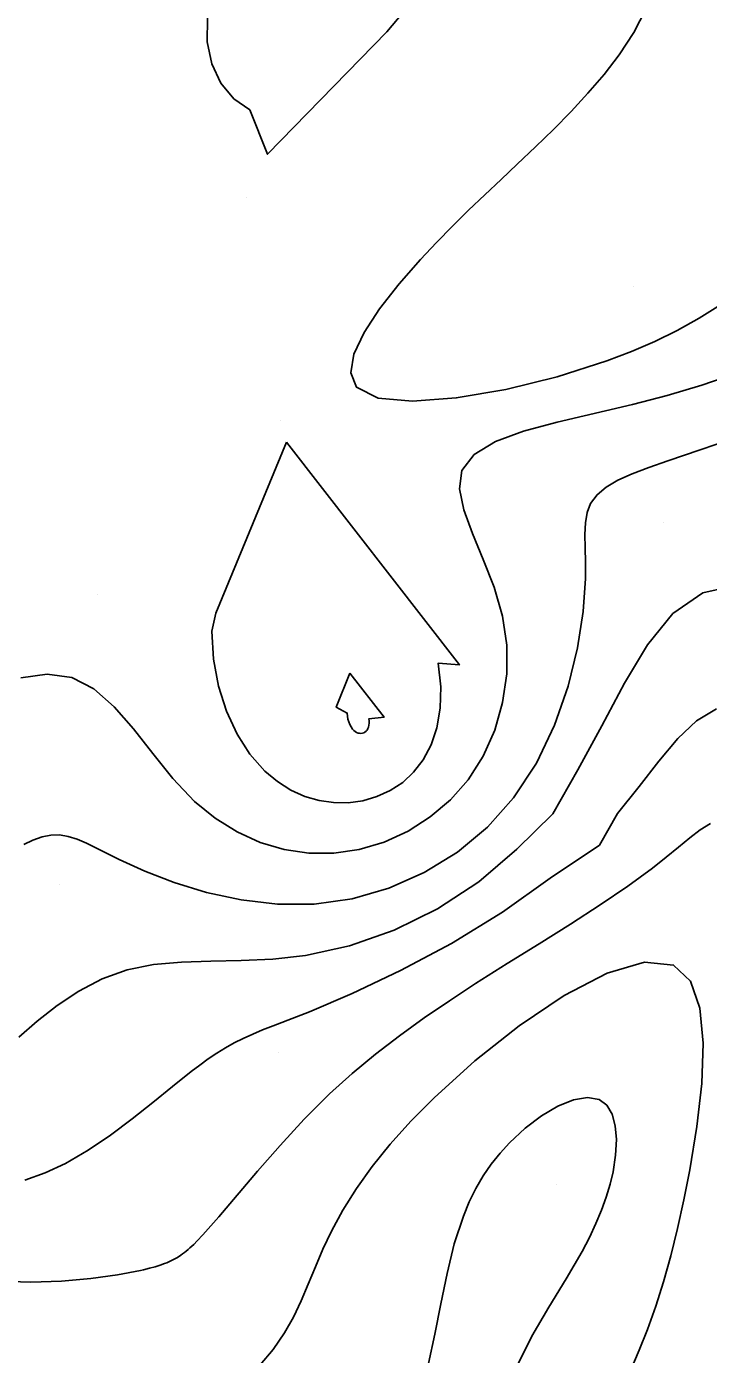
# Model space of a CAD drawing. Extents: x 2356077 to 2359823, y 225951 to 227822.
# Drawn here: x 2357887 to 2357950.9, y 226563.3 to 226687.9 of the extents above; entities that cross this region are included whole.
import ezdxf

# ---------------------------------------------------------------- set-up
doc = ezdxf.new("R2010")
doc.units = 0
for name, color, linetype in [('DTM Contours Major', 7, 'Continuous'), ('DTM Contours Minor', 7, 'Continuous'), ('PH Exist DTM Point', 7, 'Continuous')]:
    doc.layers.add(name, color=color, linetype=linetype)

msp = doc.modelspace()

# ---------------------------------------------------------------- linework, layer by layer
at = {"layer": 'DTM Contours Major'}
msp.add_lwpolyline([(2357953.88, 226635.53), (2357950.37, 226634.75), (2357947.58, 226632.8), (2357945.2, 226629.87), (2357943.04, 226626.26), (2357940.92, 226622.26), (2357938.66, 226618.16), (2357936.32, 226614.02), (2357932.94, 226610.69), (2357929.38, 226607.64), (2357925.5, 226605.11), (2357921.43, 226603.11), (2357917.27, 226601.65), (2357913.14, 226600.74), (2357910.08, 226600.4), (2357907.11, 226600.26), (2357904.25, 226600.21), (2357901.51, 226600.12), (2357898.89, 226599.89), (2357896.41, 226599.39), (2357894.08, 226598.54), (2357891.89, 226597.39), (2357889.86, 226596.04), (2357887.98, 226594.57), (2357886.25, 226593.07)], dxfattribs=at)
at = {"layer": 'DTM Contours Minor'}
for points in [[(2357920.75, 226687.35), (2357925.42, 226692.94), (2357923.56, 226694.95), (2357922.77, 226696.63), (2357921.54, 226698.1), (2357919.96, 226699.27), (2357918.12, 226700.07), (2357916.1, 226700.42), (2357914, 226700.25), (2357911.66, 226699.38), (2357909.44, 226697.91), (2357907.44, 226695.96), (2357905.79, 226693.67), (2357904.58, 226691.18), (2357903.93, 226688.63), (2357903.9, 226686.43), (2357904.34, 226684.37), (2357905.19, 226682.56), (2357906.4, 226681.09), (2357907.9, 226680.05), (2357909.57, 226675.88), (2357920.75, 226687.35)], [(2357952.02, 226661.77), (2357950.02, 226660.5), (2357947.98, 226659.36), (2357945.88, 226658.32), (2357943.68, 226657.38), (2357941.37, 226656.5), (2357936.71, 226655.02), (2357931.9, 226653.83), (2357927.26, 226653.03), (2357923.16, 226652.73), (2357919.93, 226653.02), (2357917.92, 226654.03), (2357917.38, 226655.37), (2357917.67, 226657.12), (2357918.62, 226659.16), (2357920.08, 226661.4), (2357921.9, 226663.72), (2357923.92, 226666.02), (2357925.41, 226667.61), (2357926.91, 226669.15), (2357928.42, 226670.64), (2357929.94, 226672.09), (2357931.46, 226673.53), (2357932.97, 226674.94), (2357934.69, 226676.57), (2357936.39, 226678.22), (2357938.03, 226679.89), (2357939.61, 226681.6), (2357941.12, 226683.37), (2357942.53, 226685.21), (2357943.9, 226687.29), (2357945.05, 226689.48)], [(2357953.46, 226655.33), (2357950.28, 226654.22), (2357947.04, 226653.25), (2357943.77, 226652.4), (2357936.72, 226650.76), (2357933.58, 226649.91), (2357930.93, 226648.93), (2357928.94, 226647.72), (2357927.8, 226646.21), (2357927.57, 226644.51), (2357927.97, 226642.53), (2357928.79, 226640.3), (2357929.8, 226637.87), (2357930.81, 226635.27), (2357931.6, 226632.55), (2357931.99, 226629.85), (2357931.99, 226627.14), (2357931.61, 226624.46), (2357930.88, 226621.87), (2357929.79, 226619.43), (2357928.37, 226617.2), (2357926.72, 226615.34), (2357924.83, 226613.73), (2357922.74, 226612.4), (2357920.51, 226611.37), (2357918.17, 226610.67), (2357915.79, 226610.32), (2357913.45, 226610.32), (2357911.14, 226610.66), (2357908.88, 226611.33), (2357906.71, 226612.32), (2357904.65, 226613.6), (2357902.73, 226615.18), (2357900.7, 226617.33), (2357898.81, 226619.67), (2357897, 226621.98), (2357895.18, 226624.07), (2357893.28, 226625.75), (2357891.22, 226626.82), (2357888.91, 226627.13), (2357886.44, 226626.78)], [(2357954.62, 226649.68), (2357947.1, 226647.13), (2357945.32, 226646.5), (2357943.76, 226645.9), (2357942.42, 226645.3), (2357941.31, 226644.66), (2357940.46, 226643.94), (2357939.85, 226643.13), (2357939.53, 226642.28), (2357939.37, 226641.31), (2357939.33, 226640.21), (2357939.35, 226638.98), (2357939.39, 226637.61), (2357939.38, 226636.09), (2357939.16, 226633.01), (2357938.63, 226629.59), (2357937.74, 226625.98), (2357936.46, 226622.32), (2357934.77, 226618.78), (2357932.63, 226615.51), (2357930.18, 226612.77), (2357927.37, 226610.43), (2357924.27, 226608.51), (2357920.95, 226607.04), (2357917.49, 226606.05), (2357913.95, 226605.55), (2357910.5, 226605.54), (2357907.11, 226605.94), (2357903.86, 226606.65), (2357900.82, 226607.58), (2357898.07, 226608.64), (2357895.66, 226609.73), (2357894.55, 226610.29), (2357893.54, 226610.81), (2357892.6, 226611.26), (2357891.73, 226611.64), (2357890.89, 226611.9), (2357890.08, 226612.04), (2357889.26, 226612.02), (2357888.43, 226611.86), (2357887.58, 226611.56), (2357886.72, 226611.14)], [(2357911.34, 226648.88), (2357904.73, 226632.84), (2357904.35, 226631.15), (2357904.51, 226628.51), (2357904.98, 226626), (2357905.72, 226623.64), (2357906.71, 226621.5), (2357907.92, 226619.61), (2357909.32, 226618.02), (2357910.5, 226617.04), (2357911.75, 226616.25), (2357913.06, 226615.66), (2357914.41, 226615.27), (2357915.77, 226615.07), (2357917.13, 226615.06), (2357918.5, 226615.25), (2357919.83, 226615.63), (2357921.08, 226616.2), (2357922.24, 226616.97), (2357923.27, 226617.92), (2357924.16, 226619.07), (2357924.91, 226620.48), (2357925.45, 226622.1), (2357925.76, 226623.92), (2357925.81, 226625.94), (2357925.58, 226628.16), (2357927.56, 226627.99), (2357911.34, 226648.88)], [(2357917.3, 226627.2), (2357915.99, 226624.03), (2357917.04, 226623.47), (2357917.06, 226623.18), (2357917.11, 226622.91), (2357917.19, 226622.64), (2357917.29, 226622.39), (2357917.41, 226622.17), (2357917.55, 226621.97), (2357917.67, 226621.85), (2357917.79, 226621.74), (2357917.92, 226621.66), (2357918.06, 226621.6), (2357918.19, 226621.57), (2357918.33, 226621.56), (2357918.46, 226621.58), (2357918.59, 226621.62), (2357918.7, 226621.68), (2357918.81, 226621.77), (2357918.9, 226621.88), (2357918.98, 226622.01), (2357919.04, 226622.16), (2357919.08, 226622.34), (2357919.1, 226622.53), (2357919.1, 226622.73), (2357919.07, 226622.93), (2357920.5, 226623.08), (2357917.3, 226627.2)], [(2357951.65, 226623.87), (2357949.78, 226622.75), (2357948.02, 226621.07), (2357946.26, 226618.97), (2357944.42, 226616.59), (2357942.37, 226614.04), (2357940.69, 226611.09), (2357936.08, 226608), (2357931.59, 226604.78), (2357926.82, 226601.87), (2357922.04, 226599.32), (2357917.51, 226597.16), (2357913.5, 226595.46), (2357912.28, 226594.98), (2357910.1, 226594.14), (2357909.11, 226593.75), (2357908.18, 226593.36), (2357907.29, 226592.96), (2357906.44, 226592.53), (2357905.62, 226592.07), (2357904.82, 226591.57), (2357904.02, 226591.04), (2357903.22, 226590.46), (2357902.4, 226589.84), (2357900.66, 226588.45), (2357898.82, 226586.95), (2357896.88, 226585.4), (2357894.86, 226583.87), (2357892.77, 226582.46), (2357890.62, 226581.22), (2357888.72, 226580.35), (2357886.81, 226579.66)], [(2357951.09, 226613.1), (2357950.14, 226612.51), (2357949.15, 226611.77), (2357948.09, 226610.9), (2357946.93, 226609.94), (2357945.66, 226608.92), (2357943.35, 226607.22), (2357940.76, 226605.47), (2357937.96, 226603.67), (2357935.03, 226601.84), (2357932.04, 226599.97), (2357929.07, 226598.09), (2357926.63, 226596.49), (2357924.24, 226594.87), (2357921.93, 226593.2), (2357919.68, 226591.47), (2357917.5, 226589.66), (2357915.39, 226587.76), (2357913, 226585.37), (2357910.74, 226582.92), (2357908.64, 226580.51), (2357905, 226576.21), (2357903.51, 226574.53), (2357902.98, 226573.97), (2357902.65, 226573.64), (2357902.3, 226573.32), (2357902.13, 226573.16), (2357901.95, 226573.01), (2357901.78, 226572.87), (2357901.6, 226572.74), (2357901.43, 226572.62), (2357901.13, 226572.42), (2357900.82, 226572.24), (2357900.5, 226572.08), (2357900.32, 226571.99), (2357900.12, 226571.91), (2357899.92, 226571.83), (2357899.5, 226571.68), (2357899.03, 226571.53), (2357898.51, 226571.39), (2357897.95, 226571.26), (2357897.65, 226571.19), (2357895.5, 226570.78), (2357892.99, 226570.44), (2357890.25, 226570.2), (2357887.38, 226570.1), (2357884.5, 226570.18)], [(2357943.64, 226561.88), (2357944.41, 226563.72), (2357945.19, 226565.66), (2357945.97, 226567.83), (2357946.7, 226570.13), (2357947.38, 226572.56), (2357948.01, 226575.12), (2357948.6, 226577.82), (2357949.15, 226580.64), (2357949.82, 226584.69), (2357950.28, 226588.73), (2357950.42, 226592.51), (2357950.11, 226595.79), (2357949.22, 226598.32), (2357947.64, 226599.83), (2357944.91, 226600.11), (2357941.4, 226599.06), (2357937.39, 226596.97), (2357933.16, 226594.14), (2357929, 226590.85), (2357925.18, 226587.39), (2357923, 226585.2), (2357921.08, 226583.05), (2357919.38, 226580.95), (2357917.91, 226578.89), (2357916.64, 226576.86), (2357915.56, 226574.87), (2357914.77, 226573.18), (2357914.06, 226571.52), (2357913.39, 226569.9), (2357912.71, 226568.33), (2357911.99, 226566.8), (2357911.17, 226565.34), (2357910.1, 226563.79), (2357908.88, 226562.34)], [(2357932.96, 226562.23), (2357934.35, 226565.02), (2357935.94, 226567.75), (2357937.57, 226570.41), (2357939.07, 226572.97), (2357939.76, 226574.29), (2357940.36, 226575.58), (2357940.88, 226576.84), (2357941.32, 226578.07), (2357941.68, 226579.28), (2357941.96, 226580.45), (2357942.2, 226582.01), (2357942.28, 226583.47), (2357942.17, 226584.76), (2357941.87, 226585.86), (2357941.37, 226586.69), (2357940.65, 226587.22), (2357939.57, 226587.4), (2357938.26, 226587.18), (2357936.8, 226586.59), (2357935.26, 226585.69), (2357933.72, 226584.53), (2357932.25, 226583.17), (2357931.37, 226582.2), (2357930.55, 226581.16), (2357929.8, 226580.05), (2357929.11, 226578.87), (2357928.48, 226577.62), (2357927.93, 226576.29), (2357927.08, 226573.69), (2357926.4, 226570.92), (2357925.81, 226568.07), (2357925.26, 226565.22), (2357924.67, 226562.47)]]:
    msp.add_lwpolyline(points, dxfattribs=at)
at = {"layer": 'PH Exist DTM Point'}
for p, q in [((2357907.62, 226671.86), (2357907.62, 226671.86)), ((2357943.88, 226663.5), (2357943.88, 226663.5)), ((2357910.78, 226650.91), (2357910.78, 226650.91)), ((2357946.72, 226641.33), (2357946.72, 226641.33)), ((2357893.6, 226634.59), (2357893.6, 226634.59)), ((2357918.77, 226621.87), (2357918.77, 226621.87)), ((2357890.08, 226607.38), (2357890.08, 226607.38)), ((2357910.57, 226591.59), (2357910.57, 226591.59)), ((2357936.63, 226579.24), (2357936.63, 226579.24)), ((2357901.17, 226572.91), (2357901.17, 226572.91))]:
    msp.add_line(p, q, dxfattribs=at)

doc.saveas('drawing.dxf')
